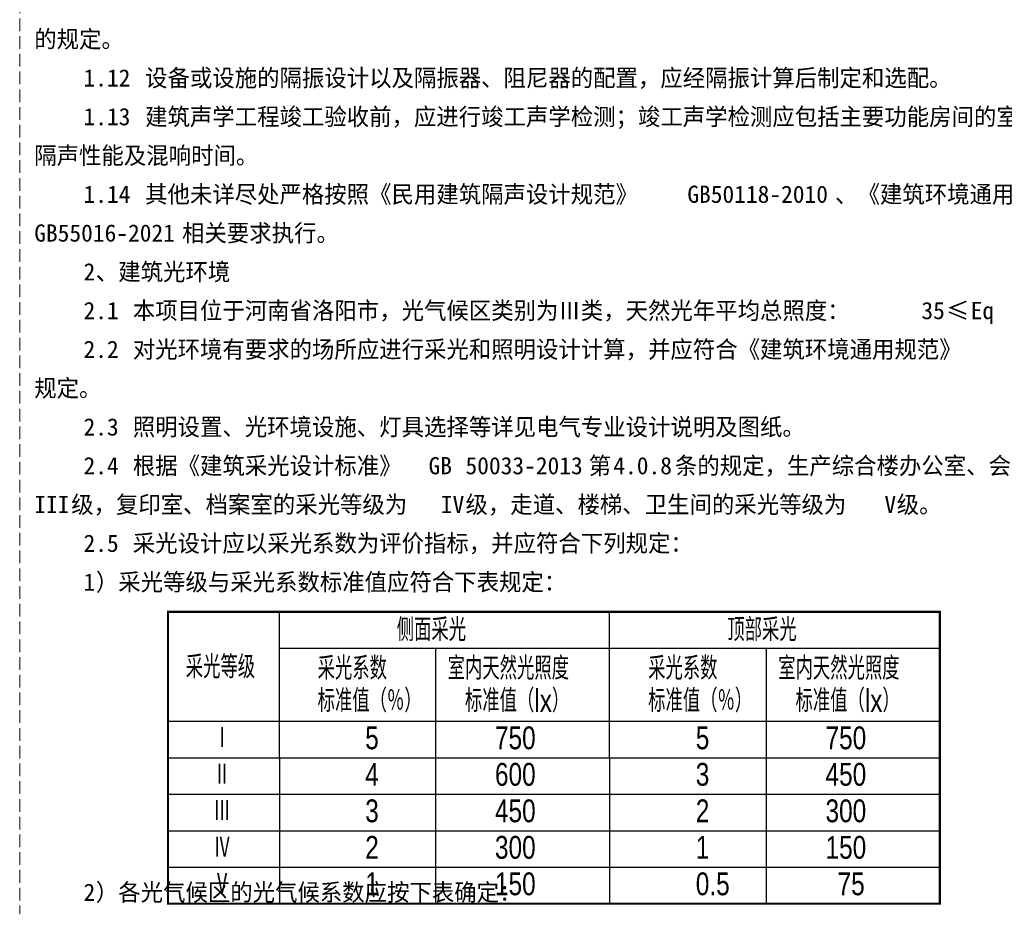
# Model space of a CAD drawing. Extents: x 1109697 to 1467097, y -139975 to 53891.
# Tile 289 of 386: x 1331797 to 1351218, y -58787 to -41297. Entities that reach past the tile are written whole.
import ezdxf

# ---------------------------------------------------------------- set-up
doc = ezdxf.new("R2010")
doc.units = 0
doc.header["$LTSCALE"] = 1000
doc.header["$MEASUREMENT"] = 0
doc.linetypes.add('CONTINOUS', pattern=[0])
doc.linetypes.add('DASH', pattern=[0.35, 0.25, -0.1])
doc.layers.add('PUB_TEXT', color=7, linetype='Continuous')
doc.layers.add('SURFACE', color=6, linetype='Continuous')
doc.layers.add('不打印线', color=254, linetype='DASH', lineweight=0, plot=False)
doc.styles.add('ST', font='txt')
doc.styles.add('建筑设计说明字体', font='HNSJY-07', dxfattribs={"width": 0.7, "bigfont": 'HNSJY-HZ'})

msp = doc.modelspace()

# ---------------------------------------------------------------- linework, layer by layer
at = {"layer": 'SURFACE', "const_width": 40}
msp.add_lwpolyline([(1334721, -58738), (1334721, -52978), (1349946, -52978), (1349946, -58738)], close=True, dxfattribs=at)
at = {"layer": 'SURFACE'}
for points in [[(1336913, -52978), (1336921, -58738)], [(1343426, -52978), (1343433, -58738)], [(1336921, -53698), (1349946, -53698)], [(1339998, -53698), (1339998, -58738)], [(1346518, -53698), (1346518, -58738)], [(1334721, -55138), (1349946, -55138)], [(1334721, -55858), (1349946, -55858)], [(1334721, -56578), (1349946, -56578)], [(1334721, -57298), (1349946, -57298)], [(1334721, -58018), (1349946, -58018)]]:
    msp.add_lwpolyline(points, dxfattribs=at)
at = {"layer": '不打印线'}
msp.add_lwpolyline([(1331797, -19141), (1355997, -19141), (1355997, -71971), (1331797, -71971)], close=True, dxfattribs=at)

# ---------------------------------------------------------------- texts
at = {"layer": 'PUB_TEXT', "style": 'ST'}
for s, height, p in [('的规定。', 339.9, (1332084, -41850)), ('1.12', 339.9, (1333056, -42615)), ('设备或设施的隔振设计以及隔振器、阻尼器的配置，应经隔振计算后制定和选配。', 339.87, (1334271, -42615)), ('1.13', 339.9, (1333056, -43380)), ('建筑声学工程竣工验收前，应进行竣工声学检测；竣工声学检测应包括主要功能房间的室内噪声级、', 339.87, (1334271, -43380)), ('隔声性能及混响时间。', 339.9, (1332084, -44145)), ('1.14', 339.9, (1333056, -44910)), ('其他未详尽处严格按照《民用建筑隔声设计规范》', 339.87, (1334271, -44910)), ('GB50118-2010', 339.87, (1344965, -44910)), ('、《建筑环境通用规范》', 339.87, (1347881, -44910)), ('GB55016-2021', 339.87, (1332084, -45675)), ('相关要求执行。', 339.9, (1335000, -45675)), ('2', 340, (1333056, -46440)), ('、建筑光环境', 339.9, (1333299, -46440)), ('2.1', 339.9, (1333056, -47205)), ('本项目位于河南省洛阳市，光气候区类别为Ⅲ类，天然光年平均总照度：', 339.87, (1334028, -47205)), ('35', 339.9, (1349582, -47205)), ('≤', 340, (1350068, -47205)), ('Eq', 339.9, (1350554, -47205)), ('对光环境有要求的场所应进行采光和照明设计计算，并应符合《建筑环境通用规范》', 339.87, (1334028, -47970)), ('2.2', 339.9, (1333056, -47970)), ('规定。', 339.9, (1332084, -48735)), ('照明设置、光环境设施、灯具选择等详见电气专业设计说明及图纸。', 339.87, (1334028, -49500)), ('2.3', 339.9, (1333056, -49500)), ('根据《建筑采光设计标准》', 339.87, (1334028, -50265)), ('第', 340, (1343020, -50265)), ('条的规定，生产综合楼办公室、会议室的采光等级为', 339.87, (1344721, -50265)), ('2.4', 339.9, (1333056, -50265)), ('GB', 339.9, (1339861, -50265)), ('50033-2013', 339.9, (1340590, -50265)), ('4.0.8', 339.9, (1343506, -50265)), ('级，复印室、档案室的采光等级为', 339.87, (1332813, -51030)), ('级，走道、楼梯、卫生间的采光等级为', 339.87, (1340590, -51030)), ('级。', 339.9, (1349096, -51030)), ('III', 339.9, (1332084, -51030)), ('IV', 339.9, (1340104, -51030)), ('V', 340, (1348853, -51030)), ('2.5', 339.9, (1333056, -51795)), ('采光设计应以采光系数为评价指标，并应符合下列规定：', 339.87, (1334028, -51795)), ('1', 340, (1333056, -52560)), ('）采光等级与采光系数标准值应符合下表规定：', 339.87, (1333299, -52560)), ('2', 340, (1333056, -58680)), ('）各光气候区的光气候系数应按下表确定：', 339.87, (1333299, -58680))]:
    msp.add_text(s, height=height, dxfattribs=at).set_placement(p)
at = {"layer": 'PUB_TEXT', "linetype": 'CONTINOUS', "style": '建筑设计说明字体', "width": 0.8}
for s, p in [('侧面采光', (1339234, -53556)), ('顶部采光', (1345754, -53556)), ('采光等级', (1335073, -54290)), ('采光系数', (1337673, -54316)), ('室内天然光照度', (1340238, -54316)), ('采光系数', (1344193, -54316)), ('室内天然光照度', (1346758, -54316)), ('标准值（％）', (1337673, -54955)), ('标准值（lx）', (1340579, -54955)), ('标准值（％）', (1344193, -54955)), ('标准值（lx）', (1347099, -54955))]:
    msp.add_text(s, height=450, dxfattribs=at).set_placement(p)
at = {"layer": 'PUB_TEXT', "color": 3, "linetype": 'CONTINOUS', "style": '建筑设计说明字体', "width": 0.8}
for s, p in [('Ⅰ', (1335618, -55689)), ('5', (1338612, -55689)), ('750', (1341171, -55689)), ('5', (1345132, -55689)), ('750', (1347691, -55689)), ('Ⅱ', (1335618, -56409)), ('4', (1338612, -56409)), ('600', (1341171, -56409)), ('3', (1345132, -56409)), ('450', (1347691, -56409)), ('Ⅲ', (1335618, -57129)), ('3', (1338612, -57129)), ('450', (1341171, -57129)), ('2', (1345132, -57129)), ('300', (1347691, -57129)), ('Ⅳ', (1335618, -57849)), ('2', (1338612, -57849)), ('300', (1341171, -57849)), ('1', (1345132, -57849)), ('150', (1347691, -57849)), ('Ⅴ', (1335618, -58569)), ('1', (1338612, -58569)), ('150', (1341171, -58569)), ('0.5', (1345132, -58569)), ('75', (1347929, -58569))]:
    msp.add_text(s, height=450, dxfattribs=at).set_placement(p)

doc.saveas('drawing.dxf')
